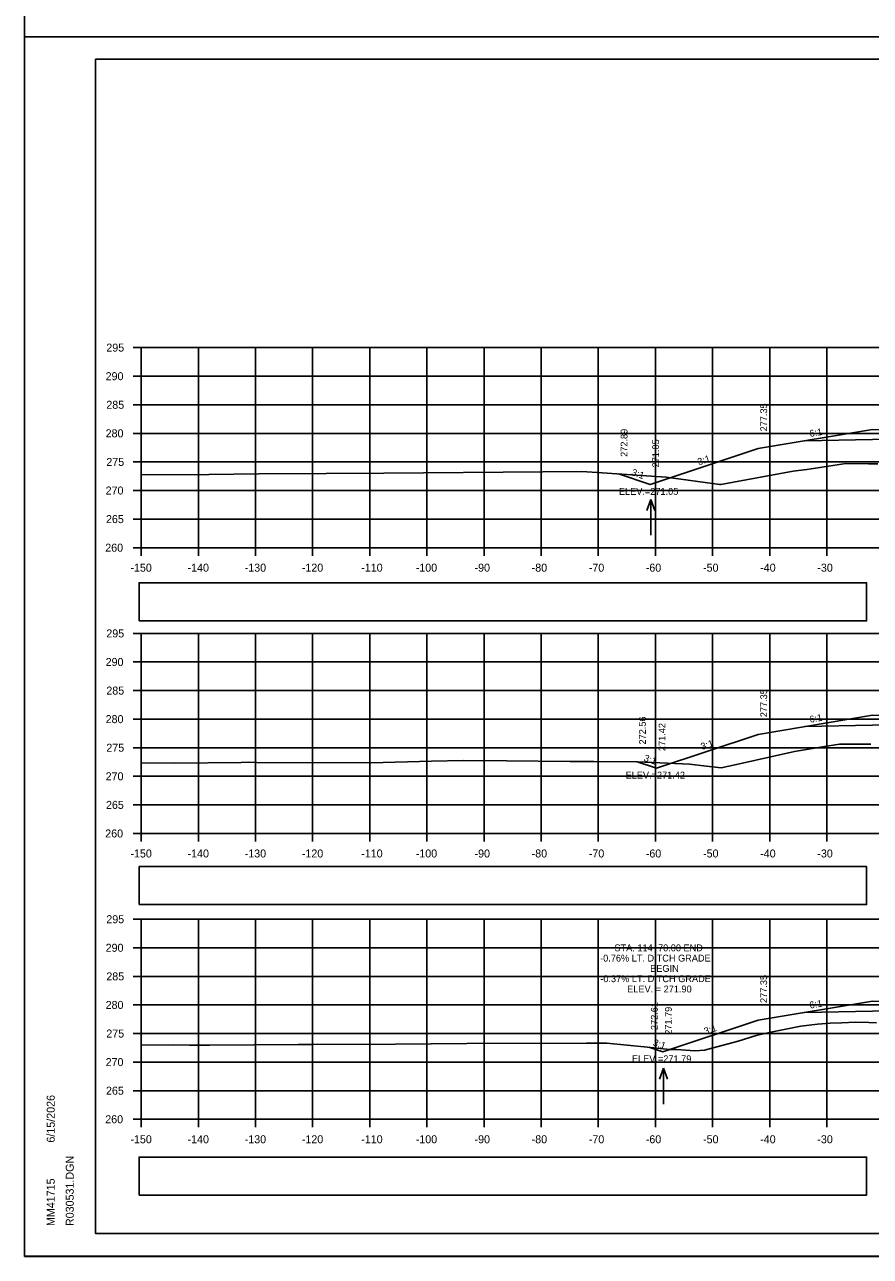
# Model space of a CAD drawing. Extents: x 285 to 4233, y -659 to 3710.
# Drawn here: x 368.9 to 516.9, y 616.2 to 831.7 of the extents above; entities that cross this region are included whole.
import ezdxf

# ---------------------------------------------------------------- set-up
doc = ezdxf.new("R2010")
doc.units = 0
for name, color, linetype in [('R_Alt Surface', 7, 'Continuous'), ('R_Axis', 7, 'Continuous'), ('R_Axis Annot', 7, 'Continuous'), ('R_Border', 7, 'Continuous'), ('R_Exist Surface', 7, 'Continuous'), ('R_Fin Surface', 7, 'Continuous'), ('R_Grid', 7, 'Continuous'), ('R_No Plot', 7, 'Continuous'), ('R_Water Annot', 7, 'Continuous'), ('R_Xsect Elev', 7, 'Continuous'), ('R_Xsect Slope', 7, 'Continuous')]:
    doc.layers.add(name, color=color, linetype=linetype)

msp = doc.modelspace()

# ---------------------------------------------------------------- linework, layer by layer
at = {"layer": 'R_Alt Surface'}
for points in [[(505.44, 758.87), (517.28, 759.11), (525.28, 759.27), (551.28, 758.75), (560.58, 758.56), (566.58, 758.44), (575.42, 758.27)], [(505.44, 708.87), (517.28, 709.11), (525.28, 709.27), (551.28, 708.75), (563.28, 708.51), (569.28, 708.39), (578.12, 708.21)], [(505.44, 658.87), (517.28, 659.11), (525.28, 659.27), (551.28, 658.75), (561.26, 658.55), (567.26, 658.43), (576.1, 658.25)]]:
    msp.add_lwpolyline(points, dxfattribs=at)
at = {"layer": 'R_Axis'}
for p, q in [((387.88, 775.17), (389.28, 775.17)), ((389.28, 740.17), (389.28, 775.17)), ((387.88, 770.17), (389.28, 770.17)), ((387.88, 765.17), (389.28, 765.17)), ((387.88, 760.17), (389.28, 760.17)), ((387.88, 755.17), (389.28, 755.17)), ((387.88, 750.17), (389.28, 750.17)), ((387.88, 745.17), (389.28, 745.17)), ((387.88, 740.17), (389.28, 740.17)), ((389.28, 740.17), (689.28, 740.17)), ((389.28, 738.77), (389.28, 740.17)), ((399.28, 738.77), (399.28, 740.17)), ((409.28, 738.77), (409.28, 740.17)), ((419.28, 738.77), (419.28, 740.17)), ((429.28, 738.77), (429.28, 740.17)), ((439.28, 738.77), (439.28, 740.17)), ((449.28, 738.77), (449.28, 740.17)), ((459.28, 738.77), (459.28, 740.17)), ((469.28, 738.77), (469.28, 740.17)), ((479.28, 738.77), (479.28, 740.17)), ((489.28, 738.77), (489.28, 740.17)), ((499.28, 738.77), (499.28, 740.17)), ((509.28, 738.77), (509.28, 740.17)), ((387.88, 725.17), (389.28, 725.17)), ((389.28, 690.17), (389.28, 725.17)), ((387.88, 720.17), (389.28, 720.17)), ((387.88, 715.17), (389.28, 715.17)), ((387.88, 710.17), (389.28, 710.17)), ((387.88, 705.17), (389.28, 705.17)), ((387.88, 700.17), (389.28, 700.17)), ((387.88, 695.17), (389.28, 695.17)), ((387.88, 690.17), (389.28, 690.17)), ((389.28, 690.17), (689.28, 690.17)), ((389.28, 688.77), (389.28, 690.17)), ((399.28, 688.77), (399.28, 690.17)), ((409.28, 688.77), (409.28, 690.17)), ((419.28, 688.77), (419.28, 690.17)), ((429.28, 688.77), (429.28, 690.17)), ((439.28, 688.77), (439.28, 690.17)), ((449.28, 688.77), (449.28, 690.17)), ((459.28, 688.77), (459.28, 690.17)), ((469.28, 688.77), (469.28, 690.17)), ((479.28, 688.77), (479.28, 690.17)), ((489.28, 688.77), (489.28, 690.17)), ((499.28, 688.77), (499.28, 690.17)), ((509.28, 688.77), (509.28, 690.17)), ((387.88, 675.17), (389.28, 675.17)), ((389.28, 640.17), (389.28, 675.17)), ((387.88, 670.17), (389.28, 670.17)), ((387.88, 665.17), (389.28, 665.17)), ((387.88, 660.17), (389.28, 660.17)), ((387.88, 655.17), (389.28, 655.17)), ((387.88, 650.17), (389.28, 650.17)), ((387.88, 645.17), (389.28, 645.17)), ((387.88, 640.17), (389.28, 640.17)), ((389.28, 640.17), (689.28, 640.17)), ((389.28, 638.77), (389.28, 640.17)), ((399.28, 638.77), (399.28, 640.17)), ((409.28, 638.77), (409.28, 640.17)), ((419.28, 638.77), (419.28, 640.17)), ((429.28, 638.77), (429.28, 640.17)), ((439.28, 638.77), (439.28, 640.17)), ((449.28, 638.77), (449.28, 640.17)), ((459.28, 638.77), (459.28, 640.17)), ((469.28, 638.77), (469.28, 640.17)), ((479.28, 638.77), (479.28, 640.17)), ((489.28, 638.77), (489.28, 640.17)), ((499.28, 638.77), (499.28, 640.17)), ((509.28, 638.77), (509.28, 640.17))]:
    msp.add_line(p, q, dxfattribs=at)
at = {"layer": 'R_Axis Annot'}
for points in [[(388.91, 727.37), (516.24, 727.37), (516.24, 734.02), (388.91, 734.02)], [(388.91, 677.73), (516.24, 677.73), (516.24, 684.39), (388.91, 684.39)], [(388.91, 626.9), (516.24, 626.9), (516.24, 633.55), (388.91, 633.55)]]:
    msp.add_lwpolyline(points, close=True, dxfattribs=at)
at = {"layer": 'R_Border'}
for p, q in [((381.28, 825.63), (697.46, 825.63)), ((381.28, 620.17), (381.28, 825.63)), ((381.28, 620.17), (381.28, 620.17)), ((697.46, 620.17), (381.28, 620.17))]:
    msp.add_line(p, q, dxfattribs=at)
at = {"layer": 'R_Exist Surface'}
for points in [[(389.28, 752.9), (401.14, 753), (409.84, 753.07), (421.67, 753.12), (431.73, 753.18), (459.6, 753.44), (466.39, 753.51), (469.07, 753.32), (481.17, 752.48), (490.57, 751.22), (490.65, 751.21), (490.7, 751.22), (503.38, 753.53), (505.8, 753.83), (512.63, 754.9), (516.57, 754.86), (518.21, 754.86)], [(389.28, 702.52), (395.03, 702.49), (406.75, 702.61), (408.07, 702.62), (409.52, 702.61), (429.54, 702.52), (440.08, 702.82), (445.62, 702.95), (453.26, 702.88), (464.32, 702.77), (468.5, 702.78), (476.09, 702.73), (484.04, 702.34), (485.23, 702.29), (487.2, 702.06), (490.81, 701.66), (493.49, 702.26), (503.62, 704.49), (508.54, 705.32), (511.49, 705.79), (512.03, 705.82), (512.65, 705.79), (517.01, 705.77)], [(389.28, 653.16), (394.94, 653.18), (397.72, 653.12), (401.23, 653.11), (416.75, 653.24), (418.4, 653.25), (418.67, 653.25), (419.19, 653.25), (433.79, 653.3), (446.28, 653.44), (467.2, 653.5), (470.79, 653.5), (477.87, 652.8), (481.74, 652.4), (482.94, 652.36), (486.18, 652.13), (487.87, 652.28), (493.79, 653.85), (496.93, 654.85), (499.46, 655.4), (504.75, 656.47), (507.62, 656.8), (509.84, 656.99), (511.92, 657.04), (514.27, 657.13), (516.65, 657.08), (517.95, 657.06)]]:
    msp.add_lwpolyline(points, dxfattribs=at)
at = {"layer": 'R_Fin Surface'}
for points in [[(472.84, 753.06), (478.37, 751.21), (497.28, 757.51), (517.28, 760.85), (525.28, 760.69), (527.28, 760.65), (551.28, 760.17), (560.58, 759.98), (566.58, 759.74), (590.58, 755.74), (601.2, 752.2)], [(476.06, 702.73), (479.49, 701.58), (497.28, 707.51), (517.28, 710.85), (525.28, 710.69), (527.28, 710.65), (551.28, 710.17), (563.28, 709.93), (569.28, 709.69), (593.28, 705.69), (603.37, 702.32)], [(478.14, 652.78), (480.6, 651.95), (497.28, 657.51), (517.28, 660.85), (525.28, 660.69), (527.28, 660.65), (551.28, 660.17), (561.26, 659.97), (567.26, 659.73), (591.26, 655.73), (603.14, 651.77)]]:
    msp.add_lwpolyline(points, dxfattribs=at)
at = {"layer": 'R_Grid'}
for p, q in [((389.28, 775.17), (689.28, 775.17)), ((389.28, 740.17), (389.28, 775.17)), ((399.28, 740.17), (399.28, 775.17)), ((409.28, 740.17), (409.28, 775.17)), ((419.28, 740.17), (419.28, 775.17)), ((429.28, 740.17), (429.28, 775.17)), ((439.28, 740.17), (439.28, 775.17)), ((449.28, 740.17), (449.28, 775.17)), ((459.28, 740.17), (459.28, 775.17)), ((469.28, 740.17), (469.28, 775.17)), ((479.28, 740.17), (479.28, 775.17)), ((489.28, 740.17), (489.28, 775.17)), ((499.28, 740.17), (499.28, 775.17)), ((509.28, 740.17), (509.28, 775.17)), ((389.28, 770.17), (689.28, 770.17)), ((389.28, 765.17), (689.28, 765.17)), ((389.28, 760.17), (689.28, 760.17)), ((389.28, 755.17), (689.28, 755.17)), ((389.28, 750.17), (689.28, 750.17)), ((389.28, 745.17), (689.28, 745.17)), ((389.28, 740.17), (689.28, 740.17)), ((389.28, 725.17), (689.28, 725.17)), ((389.28, 690.17), (389.28, 725.17)), ((399.28, 690.17), (399.28, 725.17)), ((409.28, 690.17), (409.28, 725.17)), ((419.28, 690.17), (419.28, 725.17)), ((429.28, 690.17), (429.28, 725.17)), ((439.28, 690.17), (439.28, 725.17)), ((449.28, 690.17), (449.28, 725.17)), ((459.28, 690.17), (459.28, 725.17)), ((469.28, 690.17), (469.28, 725.17)), ((479.28, 690.17), (479.28, 725.17)), ((489.28, 690.17), (489.28, 725.17)), ((499.28, 690.17), (499.28, 725.17)), ((509.28, 690.17), (509.28, 725.17)), ((389.28, 720.17), (689.28, 720.17)), ((389.28, 715.17), (689.28, 715.17)), ((389.28, 710.17), (689.28, 710.17)), ((389.28, 705.17), (689.28, 705.17)), ((389.28, 700.17), (689.28, 700.17)), ((389.28, 695.17), (689.28, 695.17)), ((389.28, 690.17), (689.28, 690.17)), ((389.28, 675.17), (689.28, 675.17)), ((389.28, 640.17), (389.28, 675.17)), ((399.28, 640.17), (399.28, 675.17)), ((409.28, 640.17), (409.28, 675.17)), ((419.28, 640.17), (419.28, 675.17)), ((429.28, 640.17), (429.28, 675.17)), ((439.28, 640.17), (439.28, 675.17)), ((449.28, 640.17), (449.28, 675.17)), ((459.28, 640.17), (459.28, 675.17)), ((469.28, 640.17), (469.28, 675.17)), ((479.28, 640.17), (479.28, 675.17)), ((489.28, 640.17), (489.28, 675.17)), ((499.28, 640.17), (499.28, 675.17)), ((509.28, 640.17), (509.28, 675.17)), ((389.28, 670.17), (689.28, 670.17)), ((389.28, 665.17), (689.28, 665.17)), ((389.28, 660.17), (689.28, 660.17)), ((389.28, 655.17), (689.28, 655.17)), ((389.28, 650.17), (689.28, 650.17)), ((389.28, 645.17), (689.28, 645.17)), ((389.28, 640.17), (689.28, 640.17))]:
    msp.add_line(p, q, dxfattribs=at)
at = {"layer": 'R_No Plot'}
for p, q in [((368.88, 829.53), (702.21, 829.53)), ((368.88, 829.52), (702.21, 829.52)), ((368.88, 616.19), (702.21, 616.19))]:
    msp.add_line(p, q, dxfattribs=at)
for points in [[(368.87, 1042.86), (702.21, 1042.86), (702.21, 829.52), (368.87, 829.52)], [(368.87, 829.52), (702.21, 829.52), (702.21, 616.18), (368.87, 616.18)], [(615.2, 825.63), (634.82, 825.63), (634.82, 815.75), (650.93, 815.75), (674.13, 815.75), (674.25, 787.59), (697.46, 787.59), (697.46, 620.17), (381.28, 620.17), (381.28, 825.63)]]:
    msp.add_lwpolyline(points, close=True, dxfattribs=at)
at = {"layer": 'R_Water Annot'}
for p, q in [((478.46, 748.61), (477.76, 746.69)), ((478.46, 742.33), (478.46, 748.61)), ((478.46, 748.61), (479.16, 746.69)), ((480.69, 649.11), (479.99, 647.19)), ((480.69, 642.83), (480.69, 649.11)), ((480.69, 649.11), (481.39, 647.19))]:
    msp.add_line(p, q, dxfattribs=at)

# ---------------------------------------------------------------- texts
at = {"layer": 'R_Axis Annot'}
for s, p in [('295', (383.17, 774.47)), ('290', (383.05, 769.47)), ('285', (383.17, 764.47)), ('280', (383.05, 759.47)), ('275', (383.17, 754.47)), ('270', (383.05, 749.47)), ('265', (383.11, 744.47)), ('260', (382.98, 739.47)), ('-150', (387.39, 735.97)), ('-140', (397.39, 735.97)), ('-130', (407.39, 735.97)), ('-120', (417.39, 735.97)), ('-110', (427.79, 735.97)), ('-100', (437.33, 735.97)), ('-90', (447.62, 735.97)), ('-80', (457.62, 735.97)), ('-70', (467.62, 735.97)), ('-60', (477.59, 735.97)), ('-50', (487.62, 735.97)), ('-40', (497.62, 735.97)), ('-30', (507.62, 735.97)), ('295', (383.17, 724.47)), ('290', (383.05, 719.47)), ('285', (383.17, 714.47)), ('280', (383.05, 709.47)), ('275', (383.17, 704.47)), ('270', (383.05, 699.47)), ('265', (383.11, 694.47)), ('260', (382.98, 689.47)), ('-150', (387.39, 685.97)), ('-140', (397.39, 685.97)), ('-130', (407.39, 685.97)), ('-120', (417.39, 685.97)), ('-110', (427.79, 685.97)), ('-100', (437.33, 685.97)), ('-90', (447.62, 685.97)), ('-80', (457.62, 685.97)), ('-70', (467.62, 685.97)), ('-60', (477.59, 685.97)), ('-50', (487.62, 685.97)), ('-40', (497.62, 685.97)), ('-30', (507.62, 685.97)), ('295', (383.17, 674.47)), ('290', (383.05, 669.47)), ('285', (383.17, 664.47)), ('280', (383.05, 659.47)), ('275', (383.17, 654.47)), ('270', (383.05, 649.47)), ('265', (383.11, 644.47)), ('260', (382.98, 639.47)), ('-150', (387.39, 635.97)), ('-140', (397.39, 635.97)), ('-130', (407.39, 635.97)), ('-120', (417.39, 635.97)), ('-110', (427.79, 635.97)), ('-100', (437.33, 635.97)), ('-90', (447.62, 635.97)), ('-80', (457.62, 635.97)), ('-70', (467.62, 635.97)), ('-60', (477.59, 635.97)), ('-50', (487.62, 635.97)), ('-40', (497.62, 635.97)), ('-30', (507.62, 635.97))]:
    msp.add_text(s, height=1.4, dxfattribs=at).set_placement(p)
at = {"layer": 'R_Border'}
for s, p in [('6/15/2026', (374.14, 636.09)), ('R030531.DGN', (377.47, 621.49)), ('MM41715', (374.14, 621.49))]:
    msp.add_text(s, height=1.4, rotation=90, dxfattribs=at).set_placement(p)
at = {"layer": 'R_Xsect Elev'}
for s, p in [('277.35', (498.83, 760.51)), ('272.89', (474.39, 756.06)), ('271.05', (479.92, 754.21)), ('277.35', (498.83, 710.51)), ('272.56', (477.61, 705.73)), ('271.42', (481.04, 704.58)), ('277.35', (498.83, 660.51)), ('272.61', (479.69, 655.78)), ('271.79', (482.15, 654.95))]:
    msp.add_text(s, height=1.2, rotation=90, dxfattribs=at).set_placement(p)
for s, p in [('ELEV.=271.05', (472.89, 749.41)), ('ELEV.=271.42', (474.06, 699.78)), ('STA. 114+70.00 END', (472.11, 669.56)), ('-0.76% LT. DITCH GRADE', (469.6, 667.76)), ('BEGIN', (478.36, 665.96)), ('-0.37% LT. DITCH GRADE', (469.63, 664.16)), ('ELEV. = 271.90', (474.34, 662.36)), ('ELEV.=271.79', (475.17, 650.15))]:
    msp.add_text(s, height=1.2, dxfattribs=at).set_placement(p)
at = {"layer": 'R_Xsect Slope'}
for s, rotation, p in [('6:1', 9.4623, (506.35, 759.53)), ('3:1', 18.4349, (486.88, 754.57)), ('3:1', 341.5651, (474.98, 752.87)), ('6:1', 9.4623, (506.35, 709.53)), ('3:1', 18.4349, (487.44, 704.76)), ('3:1', 341.5651, (477.14, 702.89)), ('6:1', 9.4623, (506.35, 659.53)), ('3:1', 18.4349, (488, 654.95)), ('3:1', 341.5651, (478.74, 653.1))]:
    msp.add_text(s, height=1.2, rotation=rotation, dxfattribs=at).set_placement(p)

doc.saveas('drawing.dxf')
